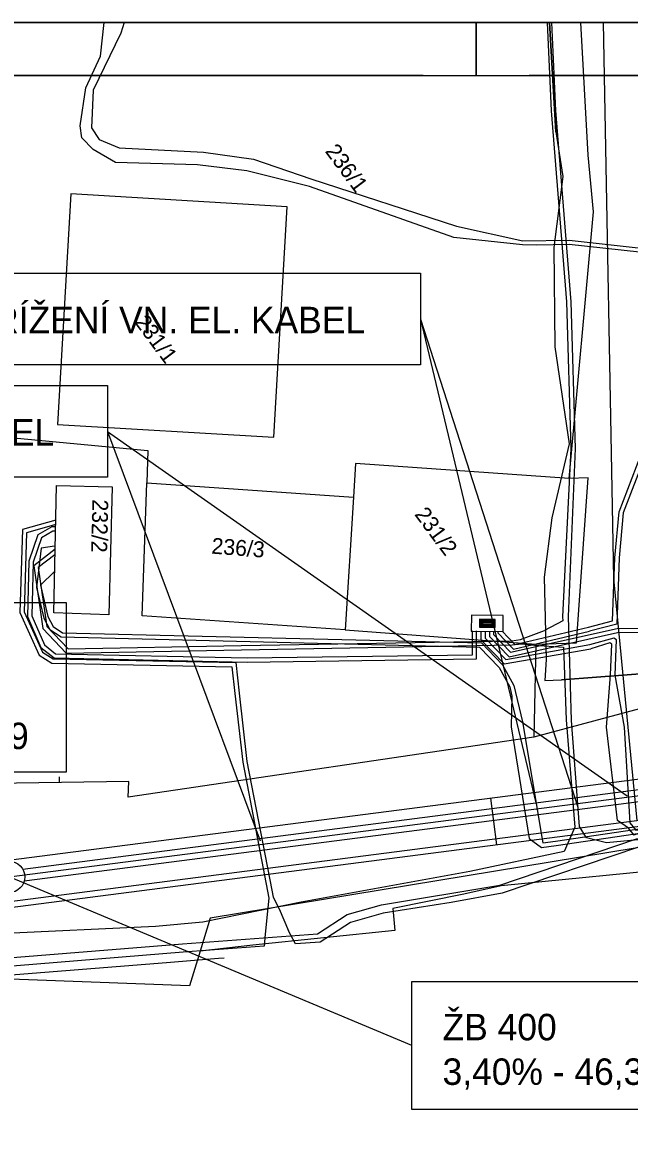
# Model space of a CAD drawing. Extents: x -601580 to 4, y -1204314 to 4.
# Drawn here: x -601495.4 to -601466.7, y -1203321.3 to -1203268.3 of the extents above; entities that cross this region are included whole.
import ezdxf

# ---------------------------------------------------------------- set-up
doc = ezdxf.new("R2010")
doc.units = 0
for name, color, linetype in [('00-EON NN', 7, 'Continuous'), ('00-EON VN', 7, 'Continuous'), ('00-INNOGY-STL', 7, 'Continuous'), ('00-KN-HRANICE PARCEL', 7, 'Continuous'), ('00-KN-PARC. CISLA', 7, 'Continuous'), ('00-POLOHOPIS', 7, 'Continuous'), ('00-RAZÍTKO', 7, 'Continuous'), ('00-SITE KOM. KABEL', 7, 'Continuous'), ('00-VAK-VODA-RAD IGIS', 7, 'Continuous'), ('01 KOTA', 7, 'Continuous'), ('11-REKONSTRUKCE  VYKOP', 7, 'Continuous'), ('11-REKONSTRUKCE KANALIZACE', 7, 'Continuous'), ('11-REKONSTRUKCE KANALIZACE OSA', 7, 'Continuous'), ('11-REKONSTRUKCE KANALIZACE POPIS', 7, 'Continuous'), ('11-REKONSTRUKCE VODOVOD', 7, 'Continuous'), ('Vrstva 26', 7, 'Continuous'), ('Vrstva 8', 7, 'Continuous')]:
    doc.layers.add(name, color=color, linetype=linetype)

# ---------------------------------------------------------------- blocks, each defined once
blk = doc.blocks.new('VSTUP_64')
at = {"layer": 'Vrstva 8'}
blk.add_line((0, 0.25), (0, 0), dxfattribs=at)
blk = doc.blocks.new('NN620')
at = {"layer": 'Vrstva 8'}
for points in [[(752, 4), (-748, 4)], [(-748, 4), (-748, -746)], [(752, -746), (752, 4)], [(368, -180), (-376, -180)], [(-376, -180), (-376, -558)], [(321, -227), (-329, -227)], [(-329, -227), (-329, -510)], [(-329, -510), (321, -510)], [(274, -274), (-281, -274)], [(-281, -274), (-281, -463)], [(-281, -463), (274, -463)], [(227, -321), (-234, -321)], [(-234, -321), (-234, -416)], [(-234, -416), (227, -416)], [(-193, -369), (185, -369)], [(227, -416), (227, -321)], [(274, -463), (274, -274)], [(321, -510), (321, -227)], [(368, -558), (368, -180)], [(-748, -746), (752, -746)], [(-376, -558), (368, -558)]]:
    blk.add_lwpolyline(points, dxfattribs=at)

msp = doc.modelspace()

# ---------------------------------------------------------------- linework, layer by layer
for points in [[(-601473.985, -1203270.826), (-601473.985, -1203268.326), (-601579.036, -1203268.326), (-601579.036, -1203416.826), (-601473.985, -1203416.826), (-601473.985, -1203414.326)], [(-601368.935, -1203270.826), (-601368.935, -1203268.326), (-601473.985, -1203268.326), (-601473.985, -1203270.826)], [(-601476.485, -1203270.826), (-601576.536, -1203270.826), (-601576.536, -1203414.326), (-601476.485, -1203414.326)], [(-601371.435, -1203270.826), (-601471.485, -1203270.826)]]:
    msp.add_lwpolyline(points)
at = {"layer": '00-EON NN'}
for points in [[(-601468.68, -1203296.873), (-601467.544, -1203296.583), (-601467.433, -1203293.595), (-601467.232, -1203291.427), (-601465.59, -1203287.147), (-601464.624, -1203280.188), (-601464.768, -1203279.579), (-601465.401, -1203279.265), (-601469.599, -1203278.807), (-601471.121, -1203278.835), (-601471.788, -1203278.828), (-601475.03, -1203278.477), (-601481.856, -1203276.074), (-601484.816, -1203275.332), (-601487.143, -1203275.046), (-601491.003, -1203274.936), (-601492.069, -1203274.32), (-601492.591, -1203273.778), (-601492.674, -1203273.214), (-601492.405, -1203271.408), (-601491.72, -1203269.91), (-601491.539, -1203268.326)], [(-601490.607, -1203268.326), (-601490.765, -1203268.826), (-601492.063, -1203271.521), (-601492.135, -1203273.3), (-601491.788, -1203273.844), (-601490.843, -1203274.24), (-601486.848, -1203274.442), (-601484.499, -1203274.78), (-601481.785, -1203275.702), (-601474.904, -1203277.946), (-601471.78, -1203278.628), (-601469.591, -1203278.607), (-601465.344, -1203279.071), (-601464.596, -1203279.442), (-601464.419, -1203280.178), (-601465.395, -1203287.197), (-601467.036, -1203291.473), (-601467.233, -1203293.608), (-601467.348, -1203296.735), (-601468.634, -1203297.068)], [(-601493.829, -1203291.827), (-601495.404, -1203292.265), (-601495.53, -1203296.19), (-601494.611, -1203298.201), (-601494.012, -1203298.57), (-601485.514, -1203298.741), (-601485.373, -1203300.013), (-601485.001, -1203303.253), (-601483.827, -1203309.334), (-601483.766, -1203309.663), (-601483.865, -1203310.575), (-601483.957, -1203311.541)], [(-601493.833, -1203292.035), (-601495.208, -1203292.419), (-601495.328, -1203296.149), (-601494.455, -1203298.063), (-601493.953, -1203298.371), (-601485.333, -1203298.545), (-601485.175, -1203299.991), (-601484.804, -1203303.223), (-601483.63, -1203309.297), (-601483.571, -1203309.615), (-601483.277, -1203310.176), (-601482.844, -1203311.212)], [(-601493.835, -1203292.143), (-601494.014, -1203292.145), (-601494.673, -1203292.515), (-601495.098, -1203293.764), (-601495.156, -1203296.373), (-601494.527, -1203297.843), (-601493.912, -1203298.328), (-601484.791, -1203298.522), (-601473.961, -1203298.371), (-601473.959, -1203297.055)], [(-601493.84, -1203292.344), (-601493.961, -1203292.345), (-601494.509, -1203292.652), (-601494.897, -1203293.799), (-601494.956, -1203296.334), (-601494.364, -1203297.717), (-601493.839, -1203298.13), (-601484.79, -1203298.322), (-601474.161, -1203298.176), (-601474.159, -1203297.052)], [(-601473.159, -1203297.064), (-601473.159, -1203297.227), (-601472.354, -1203298.06), (-601467.327, -1203296.933), (-601464.734, -1203296.903), (-601464.489, -1203296.679)], [(-601473.76, -1203297.06), (-601473.76, -1203297.469), (-601472.654, -1203298.614), (-601468.576, -1203297.893)], [(-601473.559, -1203297.06), (-601473.56, -1203297.388), (-601472.583, -1203298.398), (-601468.61, -1203297.696)], [(-601473.359, -1203297.061), (-601473.359, -1203297.308), (-601472.42, -1203298.279), (-601467.303, -1203297.133), (-601464.743, -1203297.104), (-601463.957, -1203297.866)], [(-601472.959, -1203297.067), (-601472.96, -1203297.147), (-601472.222, -1203297.908), (-601468.634, -1203297.068)], [(-601472.755, -1203297.07), (-601472.158, -1203297.687), (-601468.68, -1203296.873)], [(-601468.61, -1203297.696), (-601467.468, -1203297.377), (-601467.374, -1203297.453), (-601467.436, -1203299.143), (-601466.988, -1203301.601), (-601466.731, -1203306.108), (-601466.45, -1203306.466), (-601456.017, -1203304.844), (-601451.831, -1203304.419), (-601450.739, -1203304.881), (-601450.624, -1203305.29), (-601450.413, -1203308.386)], [(-601450.631, -1203308.14), (-601450.81, -1203305.512), (-601450.895, -1203305.051), (-601451.909, -1203304.618), (-601456.575, -1203305.137), (-601466.456, -1203306.67), (-601466.526, -1203306.693), (-601466.788, -1203306.359), (-601467.314, -1203306.006), (-601467.828, -1203301.594), (-601467.637, -1203299.128), (-601467.583, -1203297.677), (-601467.672, -1203297.612), (-601468.576, -1203297.893)], [(-601498.813, -1203312.714), (-601487.839, -1203311.819), (-601481.479, -1203311.35), (-601480.075, -1203310.443), (-601478.452, -1203309.978), (-601472.86, -1203309.049), (-601466.409, -1203306.865), (-601456.548, -1203305.336), (-601449.661, -1203304.58), (-601448.818, -1203304.353), (-601447.027, -1203303.982), (-601445.791, -1203303.804), (-601445.083, -1203302.787), (-601443.225, -1203302.638), (-601442.172, -1203303.539), (-601431.608, -1203302.298), (-601427.527, -1203301.697), (-601426.473, -1203301.781), (-601421.661, -1203300.94), (-601420.705, -1203301.045), (-601417.677, -1203300.61), (-601415.615, -1203300.41), (-601411.09, -1203300.357), (-601411.048, -1203301.445)], [(-601452.34, -1203304.91), (-601453.065, -1203305.356), (-601456.494, -1203305.733), (-601466.313, -1203307.255), (-601472.759, -1203309.438), (-601475.157, -1203309.875), (-601478.365, -1203310.37), (-601479.907, -1203310.811), (-601481.348, -1203311.741), (-601482.507, -1203311.827), (-601482.844, -1203311.212)], [(-601483.957, -1203311.541), (-601483.996, -1203311.937), (-601487.808, -1203312.218), (-601498.772, -1203313.112), (-601500.521, -1203313.329), (-601502.567, -1203313.17), (-601512.219, -1203313.243), (-601521.434, -1203313.394), (-601533.288, -1203313.543), (-601533.904, -1203313.595), (-601535.449, -1203329.785), (-601537.033, -1203345.619), (-601537.879, -1203354.093), (-601538.332, -1203355.313), (-601538.962, -1203362.15), (-601541.906, -1203364.172), (-601541.82, -1203364.388)]]:
    msp.add_lwpolyline(points, dxfattribs=at)
at = {"layer": '00-EON VN'}
for points in [[(-601470.627, -1203268.326), (-601470.439, -1203272.499), (-601469.715, -1203281.515), (-601469.51, -1203288.434), (-601469.901, -1203296.38), (-601469.894, -1203296.569), (-601470.761, -1203297.038)], [(-601442.541, -1203303.128), (-601444.383, -1203303.113), (-601450.772, -1203304.116), (-601451.763, -1203304.511), (-601454.394, -1203305.038), (-601459.252, -1203305.705), (-601466.355, -1203306.909), (-601467.832, -1203307.063), (-601468.767, -1203306.826), (-601469.096, -1203306.287), (-601469.484, -1203301.276), (-601469.615, -1203296.37), (-601469.29, -1203288.443), (-601469.5, -1203281.508), (-601470.227, -1203272.481), (-601470.411, -1203268.326)], [(-601493.888, -1203293.045), (-601494.524, -1203293.144), (-601494.734, -1203294.995), (-601494.387, -1203296.444), (-601494.102, -1203296.99), (-601493.574, -1203297.334), (-601473.822, -1203297.82), (-601472.899, -1203298.774), (-601472.387, -1203299.691), (-601472.301, -1203300.133), (-601472.326, -1203301.574), (-601471.484, -1203306.853), (-601470.901, -1203307.27), (-601470.203, -1203307.182), (-601451.021, -1203304.351), (-601448.727, -1203304.105), (-601445.084, -1203303.573), (-601444.381, -1203303.961)], [(-601493.86, -1203293.198), (-601494.868, -1203293.973), (-601494.443, -1203296.933), (-601493.332, -1203298.095), (-601485.068, -1203297.945), (-601472.283, -1203297.712), (-601471.845, -1203297.657), (-601471.227, -1203297.72)], [(-601493.867, -1203293.456), (-601494.653, -1203294.06), (-601494.255, -1203296.841), (-601493.248, -1203297.893), (-601485.071, -1203297.745), (-601472.297, -1203297.513), (-601471.889, -1203297.462), (-601470.761, -1203297.038)], [(-601493.888, -1203294.253), (-601494.554, -1203294.892), (-601494.198, -1203296.374), (-601493.948, -1203296.851), (-601493.511, -1203297.136), (-601473.735, -1203297.622), (-601472.737, -1203298.654), (-601472.197, -1203299.622), (-601471.799, -1203301.345), (-601470.888, -1203306.783), (-601470.838, -1203307.06), (-601470.231, -1203306.984), (-601451.049, -1203304.153), (-601448.752, -1203303.906), (-601445.045, -1203303.367), (-601442.341, -1203302.909)], [(-601471.227, -1203297.72), (-601469.852, -1203297.817), (-601469.735, -1203301.251), (-601469.328, -1203306.312), (-601469.828, -1203307.471), (-601474.273, -1203308.405), (-601482.25, -1203309.856), (-601486.889, -1203310.795), (-601489.119, -1203311.013), (-601496.548, -1203311.353)]]:
    msp.add_lwpolyline(points, dxfattribs=at)
at = {"layer": '00-INNOGY-STL'}
msp.add_lwpolyline([(-601485.885, -1203312.5), (-601486.154, -1203312.523), (-601488.594, -1203312.728), (-601496.737, -1203313.367)], dxfattribs=at)
at = {"layer": '00-KN-HRANICE PARCEL'}
for p, q in [((-601489.529, -1203290.059), (-601479.78, -1203290.743)), ((-601479.78, -1203290.743), (-601480.169, -1203296.997)), ((-601479.78, -1203290.743), (-601480.169, -1203296.997)), ((-601480.169, -1203296.997), (-601471.17, -1203297.678)), ((-601480.169, -1203296.997), (-601471.17, -1203297.678)), ((-601471.17, -1203297.678), (-601471.254, -1203302.062)), ((-601484.523, -1203311.886), (-601487.011, -1203312.175))]:
    msp.add_line(p, q, dxfattribs=at)
for points in [[(-601469.586, -1203289.864), (-601468.437, -1203277.267), (-601468.692, -1203274.592), (-601469.042, -1203268.326)], [(-601493.753, -1203287.304), (-601483.534, -1203287.9), (-601482.912, -1203277.027), (-601493.115, -1203276.419), (-601493.753, -1203287.304)], [(-601521.832, -1203285.816), (-601511.852, -1203286.578), (-601502.621, -1203287.286), (-601497.997, -1203287.727), (-601489.475, -1203288.537), (-601489.529, -1203290.059)], [(-601469.586, -1203289.864), (-601479.68, -1203289.15), (-601479.78, -1203290.743)], [(-601469.586, -1203289.864), (-601479.68, -1203289.15), (-601479.78, -1203290.743)], [(-601471.17, -1203297.678), (-601469.238, -1203297.614), (-601468.687, -1203289.832), (-601469.586, -1203289.864)], [(-601471.17, -1203297.678), (-601469.238, -1203297.614), (-601468.687, -1203289.832), (-601469.586, -1203289.864)], [(-601491.166, -1203290.253), (-601491.33, -1203296.29), (-601493.925, -1203296.199), (-601493.788, -1203290.193), (-601491.166, -1203290.253)], [(-601480.169, -1203296.997), (-601489.744, -1203296.346), (-601489.529, -1203290.059)], [(-601455.22, -1203298.093), (-601462.807, -1203299.801), (-601471.254, -1203302.062)], [(-601471.254, -1203302.062), (-601490.409, -1203304.896), (-601490.385, -1203304.157), (-601511.619, -1203304.475), (-601523.975, -1203303.348)], [(-601416.35, -1203305.78), (-601416.502, -1203305.794), (-601429.763, -1203307.056), (-601429.816, -1203306.597), (-601430.202, -1203303.309), (-601430.61, -1203303.363), (-601454.985, -1203305.826), (-601454.892, -1203307.327), (-601472.801, -1203309.088)], [(-601453.007, -1203305.454), (-601454.996, -1203305.71), (-601463.266, -1203306.767), (-601466.38, -1203307.286), (-601486.537, -1203310.616), (-601487.011, -1203312.175)], [(-601472.801, -1203309.088), (-601474.567, -1203309.477), (-601477.913, -1203310.155), (-601477.824, -1203311.197), (-601484.523, -1203311.886)], [(-601487.011, -1203312.175), (-601487.517, -1203313.809), (-601502.31, -1203313.257)]]:
    msp.add_lwpolyline(points, dxfattribs=at)
at = {"layer": '00-RAZÍTKO'}
for points in [[(-601579.036, -1203268.326), (-601263.884, -1203268.326), (-601263.884, -1203416.826), (-601579.036, -1203416.826)], [(-601576.536, -1203270.826), (-601266.384, -1203270.826), (-601266.384, -1203414.326), (-601576.536, -1203414.326)]]:
    msp.add_lwpolyline(points, close=True, dxfattribs=at)
at = {"layer": '00-SITE KOM. KABEL'}
for points in [[(-601470.525, -1203268.326), (-601470.222, -1203273.486), (-601469.885, -1203275.602), (-601470.315, -1203278.948), (-601470.267, -1203283.644), (-601469.599, -1203288.218), (-601470.409, -1203291.708), (-601470.767, -1203294.514), (-601470.678, -1203298.408), (-601470.737, -1203299.386), (-601469.955, -1203299.366), (-601465.003, -1203298.991), (-601464.426, -1203298.911), (-601463.054, -1203298.914), (-601459.119, -1203298.696)], [(-601470.222, -1203273.486), (-601470.525, -1203268.326)], [(-601465.003, -1203298.991), (-601469.955, -1203299.366)]]:
    msp.add_lwpolyline(points, dxfattribs=at)
at = {"layer": '00-VAK-VODA-RAD IGIS'}
msp.add_lwpolyline([(-601466.381, -1203306.005), (-601467.476, -1203294.585), (-601467.972, -1203268.326)], dxfattribs=at)
at = {"layer": '01 KOTA'}
msp.add_line((-601473.307, -1203304.944), (-601473.022, -1203307.145), dxfattribs=at)
at = {"layer": '11-REKONSTRUKCE  VYKOP'}
for points in [[(-601536.909, -1203306.471), (-601527.537, -1203305.806), (-601496.057, -1203307.883), (-601450.147, -1203301.951), (-601411.254, -1203294.759), (-601352.554, -1203293.702)], [(-601521.772, -1203308.411), (-601495.987, -1203310.113), (-601449.803, -1203304.145), (-601411.03, -1203296.976), (-601353.714, -1203295.944)]]:
    msp.add_lwpolyline(points, dxfattribs=at)
at = {"layer": '11-REKONSTRUKCE KANALIZACE'}
for points in [[(-601495.389, -1203308.301), (-601450.741, -1203302.532)], [(-601495.318, -1203308.856), (-601450.669, -1203303.088)]]:
    msp.add_lwpolyline(points, dxfattribs=at)
msp.add_circle((-601496.033, -1203308.666), 0.74, dxfattribs=at)
at = {"layer": '11-REKONSTRUKCE KANALIZACE OSA'}
msp.add_lwpolyline([(-601536.854, -1203307.249), (-601527.535, -1203306.588), (-601496.033, -1203308.666), (-601450.026, -1203302.722), (-601411.175, -1203295.538), (-601353.74, -1203294.504)], dxfattribs=at)
at = {"layer": '11-REKONSTRUKCE KANALIZACE POPIS'}
for p, q in [((-601476.608, -1203282.328), (-601469.183, -1203305.37)), ((-601476.608, -1203282.328), (-601471.158, -1203305.17)), ((-601491.38, -1203287.633), (-601484.176, -1203306.967)), ((-601491.38, -1203287.633), (-601466.853, -1203304.835)), ((-601477.023, -1203316.624), (-601496.033, -1203308.666))]:
    msp.add_line(p, q, dxfattribs=at)
for points in [[(-601500.285, -1203280.16), (-601476.608, -1203280.16), (-601476.608, -1203284.495), (-601500.285, -1203284.495)], [(-601515.057, -1203285.466), (-601491.38, -1203285.466), (-601491.38, -1203289.801), (-601515.057, -1203289.801)], [(-601502.442, -1203295.709), (-601493.337, -1203295.709), (-601493.337, -1203303.728), (-601502.442, -1203303.728)], [(-601502.442, -1203295.709), (-601493.337, -1203295.709), (-601493.337, -1203303.728), (-601502.442, -1203303.728)], [(-601477.023, -1203313.607), (-601462.225, -1203313.607), (-601462.225, -1203319.64), (-601477.023, -1203319.64)], [(-601477.023, -1203313.607), (-601462.225, -1203313.607), (-601462.225, -1203319.64), (-601477.023, -1203319.64)]]:
    msp.add_lwpolyline(points, close=True, dxfattribs=at)
at = {"layer": '11-REKONSTRUKCE VODOVOD'}
msp.add_lwpolyline([(-601520.956, -1203308.185), (-601495.996, -1203309.831), (-601449.846, -1203303.869), (-601411.058, -1203296.696), (-601353.719, -1203295.664)], dxfattribs=at)

# ---------------------------------------------------------------- block references
at = {"layer": '00-POLOHOPIS', "xscale": 0.9999970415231, "yscale": 0.9999970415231, "rotation": 3.0129825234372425}
msp.add_blockref('VSTUP_64', (-601493.663, -1203304.191), dxfattribs=at)
at = {"layer": 'Vrstva 26', "xscale": 0.0009999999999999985, "yscale": 0.0009999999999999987, "rotation": 179.37847665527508}
msp.add_blockref('NN620', (-601473.46, -1203297.061), dxfattribs=at)

# ---------------------------------------------------------------- texts
at = {"layer": '00-KN-PARC. CISLA'}
for s, rotation, p in [('236/1', 306.5853, (-601481.144, -1203274.409)), ('231/1', 306.5853, (-601490.136, -1203282.479)), ('232/2', 268.5853, (-601492.096, -1203290.835)), ('231/2', 306.5853, (-601476.918, -1203291.554)), ('231/2', 306.5853, (-601476.918, -1203291.554)), ('236/3', 355.5853, (-601486.498, -1203293.4))]:
    msp.add_text(s, height=0.75, rotation=rotation, dxfattribs=at).set_placement(p)
at = {"layer": '11-REKONSTRUKCE KANALIZACE POPIS'}
for s, p in [('KŘÍŽENÍ VN. EL. KABEL', (-601497.897, -1203282.999)), ('KŘÍŽENÍ NN. EL. KABEL', (-601512.669, -1203288.305)), ('ŽB 400 ', (-601475.569, -1203316.381)), ('3,40% - 46,39m', (-601475.569, -1203318.485))]:
    msp.add_text(s, height=1.25, dxfattribs=at).set_placement(p)
msp.add_text('237.59', height=1.25, rotation=1.692, dxfattribs=at).set_placement((-601500.194, -1203302.769))

doc.saveas('drawing.dxf')
